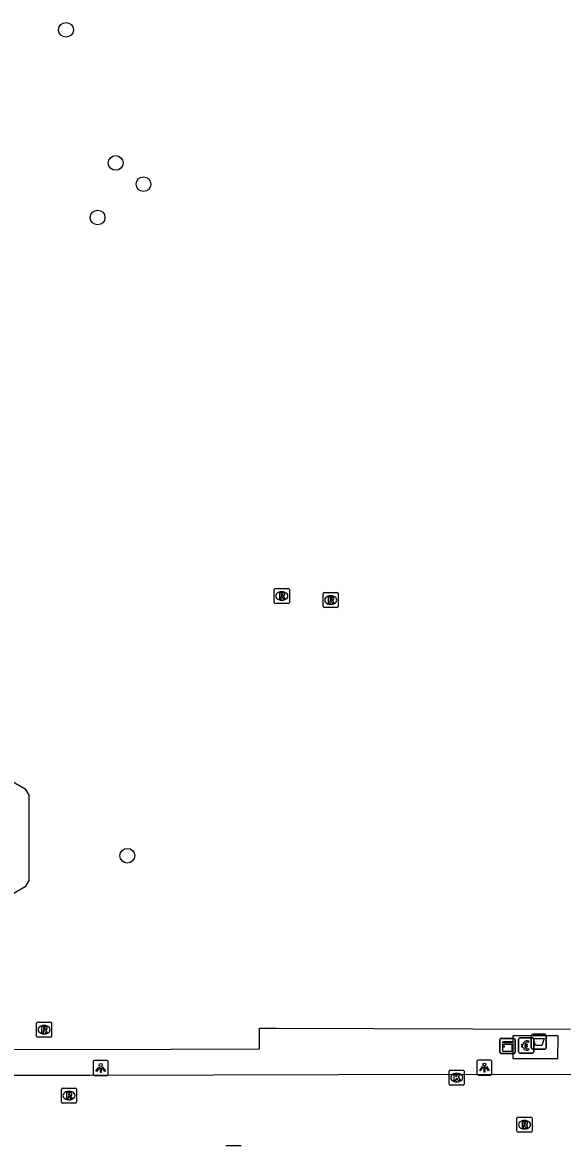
# Model space of a CAD drawing. Extents: x 161477 to 163040, y 383680 to 384868.
# Drawn here: x 162435.8 to 162471.6, y 384558.6 to 384633.1 of the extents above; entities that cross this region are included whole.
import ezdxf

# ---------------------------------------------------------------- set-up
doc = ezdxf.new("R2010")
doc.units = 0
for name, color, linetype in [('IMGEO_Afvalbak', 7, 'Continuous'), ('IMGEO_Betaalautomaat', 7, 'Continuous'), ('IMGEO_Boom', 7, 'Continuous'), ('IMGEO_Kast', 7, 'Continuous'), ('IMGEO_Kolk', 7, 'Continuous'), ('IMGEO_Lichtpunt', 7, 'Continuous'), ('IMGEO_Pand', 7, 'Continuous'), ('IMGEO_Rijbaan_lokaal_open', 7, 'Continuous'), ('IMGEO_Rioolput', 7, 'Continuous'), ('IMGEO_Voetpad_open', 7, 'Continuous')]:
    doc.layers.add(name, color=color, linetype=linetype)

msp = doc.modelspace()

# ---------------------------------------------------------------- linework, layer by layer
at = {"layer": 'IMGEO_Afvalbak'}
for p, q in [((162469.495, 384565.1), (162469.495, 384565.9)), ((162469.495, 384565.9), (162469.495, 384565.1)), ((162469.595, 384566), (162470.385, 384566)), ((162470.385, 384566), (162469.595, 384566)), ((162470.485, 384565.9), (162470.485, 384565.1)), ((162470.485, 384565.1), (162470.485, 384565.9)), ((162470.385, 384565), (162469.595, 384565)), ((162469.595, 384565), (162470.385, 384565))]:
    msp.add_line(p, q, dxfattribs=at)
msp.add_lwpolyline([(162469.638, 384565.714), (162470.342, 384565.714), (162470.193, 384565.244), (162469.787, 384565.244), (162469.638, 384565.714)], dxfattribs=at)
for centre, start, end in [((162469.595, 384565.9), 90, 180), ((162469.595, 384565.9), 90, 180), ((162470.385, 384565.9), 0, 90), ((162470.385, 384565.9), 360, 90), ((162469.595, 384565.1), 180, 270), ((162469.595, 384565.1), 180, 270), ((162470.385, 384565.1), 270, 0), ((162470.385, 384565.1), 270, 0)]:
    msp.add_arc(centre, 0.1, start, end, dxfattribs=at)
at = {"layer": 'IMGEO_Betaalautomaat'}
for p, q in [((162468.735, 384565.749), (162469.576, 384565.749)), ((162469.576, 384565.749), (162468.735, 384565.749)), ((162468.66, 384564.825), (162468.66, 384565.666)), ((162468.66, 384565.666), (162468.66, 384564.825)), ((162468.943, 384565.213), (162468.943, 384565.281)), ((162469.064, 384565.281), (162469.064, 384565.213)), ((162469.322, 384565.554), (162469.305, 384565.454)), ((162469.309, 384565.048), (162469.331, 384564.961)), ((162469.659, 384565.675), (162469.659, 384564.834)), ((162469.659, 384564.834), (162469.659, 384565.675)), ((162469.585, 384564.75), (162468.744, 384564.75)), ((162468.744, 384564.75), (162469.585, 384564.75))]:
    msp.add_line(p, q, dxfattribs=at)
for points in [[(162468.943, 384565.281), (162468.874, 384565.281), (162468.874, 384565.35), (162468.953, 384565.35)], [(162468.948, 384565.144), (162468.874, 384565.144), (162468.874, 384565.213), (162468.943, 384565.213)], [(162469.075, 384565.35), (162469.222, 384565.35), (162469.222, 384565.281), (162469.064, 384565.281)], [(162469.064, 384565.213), (162469.222, 384565.213), (162469.222, 384565.144), (162469.078, 384565.144)]]:
    msp.add_lwpolyline(points, dxfattribs=at)
for centre, radius, start, end in [((162468.738, 384565.672), 0.0779, 92.4484, 184.28452), ((162468.738, 384565.672), 0.0779, 92.4484, 184.28452), ((162469.582, 384565.672), 0.0779, 2.4484, 94.28452), ((162469.582, 384565.672), 0.0779, 2.4484, 94.28452), ((162469.209, 384565.199), 0.267, 191.80956, 297.03891), ((162469.236, 384565.274), 0.293, 73.01398, 165.01395), ((162469.242, 384565.287), 0.179, 69.32359, 159.56827), ((162469.242, 384565.214), 0.179, 202.76249, 291.86925), ((162468.738, 384564.828), 0.0779, 182.4484, 274.28452), ((162468.738, 384564.828), 0.0779, 182.4484, 274.28452), ((162469.582, 384564.828), 0.0779, 272.4484, 4.28452), ((162469.582, 384564.828), 0.0779, 272.4484, 4.28452)]:
    msp.add_arc(centre, radius, start, end, dxfattribs=at)
at = {"layer": 'IMGEO_Boom'}
for centre in [(162438.69, 384632.58), (162441.98, 384623.76), (162443.82, 384622.35), (162440.78, 384620.14), (162442.75, 384577.83)]:
    msp.add_circle(centre, 0.489, dxfattribs=at)
at = {"layer": 'IMGEO_Kast'}
for p, q in [((162467.495, 384565.72), (162468.336, 384565.72)), ((162468.336, 384565.72), (162467.495, 384565.72)), ((162467.42, 384564.795), (162467.42, 384565.636)), ((162467.42, 384565.636), (162467.42, 384564.795)), ((162468.42, 384565.645), (162468.42, 384564.804)), ((162468.42, 384564.804), (162468.42, 384565.645)), ((162468.345, 384564.72), (162467.504, 384564.72)), ((162467.504, 384564.72), (162468.345, 384564.72))]:
    msp.add_line(p, q, dxfattribs=at)
for points in [[(162467.615, 384565.51), (162468.215, 384565.51), (162468.215, 384565.425), (162467.615, 384565.425), (162467.615, 384565.51)], [(162467.615, 384565.335), (162468.215, 384565.335), (162468.215, 384564.846), (162467.615, 384564.846), (162467.615, 384565.335)]]:
    msp.add_lwpolyline(points, dxfattribs=at)
msp.add_circle((162467.699, 384565.184), 0.0377, dxfattribs=at)
for centre, start, end in [((162467.498, 384565.642), 92.4484, 184.28452), ((162467.498, 384565.642), 92.4484, 184.28452), ((162468.342, 384565.642), 2.4484, 94.28452), ((162468.342, 384565.642), 2.4484, 94.28452), ((162467.498, 384564.798), 182.4484, 274.28452), ((162467.498, 384564.798), 182.4484, 274.28452), ((162468.342, 384564.798), 272.4484, 4.28452), ((162468.342, 384564.798), 272.4484, 4.28452)]:
    msp.add_arc(centre, 0.0779, start, end, dxfattribs=at)
at = {"layer": 'IMGEO_Kolk'}
for p, q in [((162464.061, 384562.696), (162464.061, 384563.548)), ((162464.136, 384563.622), (162464.988, 384563.622)), ((162465.062, 384563.548), (162465.062, 384562.696)), ((162464.572, 384562.842), (162464.547, 384562.842)), ((162464.549, 384563.402), (162464.574, 384563.402)), ((162464.988, 384562.622), (162464.136, 384562.622)), ((162449.355, 384558.619), (162450.207, 384558.619))]:
    msp.add_line(p, q, dxfattribs=at)
for points in [[(162464.061, 384562.696), (162464.061, 384563.548)], [(162464.136, 384563.622), (162464.988, 384563.622)], [(162465.062, 384563.548), (162465.062, 384562.696)], [(162464.382, 384563.322), (162464.505, 384563.322), (162464.505, 384563.171), (162464.635, 384563.322), (162464.799, 384563.322), (162464.653, 384563.171), (162464.806, 384562.922), (162464.654, 384562.922), (162464.569, 384563.086), (162464.505, 384563.019), (162464.505, 384562.922), (162464.382, 384562.922), (162464.382, 384563.322)], [(162464.988, 384562.622), (162464.136, 384562.622)], [(162449.355, 384558.619), (162450.207, 384558.619)]]:
    msp.add_lwpolyline(points, dxfattribs=at)
for centre, start, end in [((162464.138, 384563.546), 91.55205, 178.44795), ((162464.138, 384563.546), 91.55205, 178.44795), ((162464.986, 384563.546), 1.55205, 88.44795), ((162464.986, 384563.546), 1.55205, 88.44795), ((162464.138, 384562.698), 181.55205, 268.44795), ((162464.138, 384562.698), 181.55205, 268.44795), ((162464.986, 384562.698), 271.55205, 358.44795), ((162464.986, 384562.698), 271.55205, 358.44795), ((162449.357, 384558.543), 91.55205, 178.44795), ((162449.357, 384558.543), 91.55205, 178.44795), ((162450.205, 384558.543), 1.55205, 88.44795), ((162450.205, 384558.543), 1.55205, 88.44795)]:
    msp.add_arc(centre, 0.0765, start, end, dxfattribs=at)
for centre, major_axis, ratio, start_param, end_param in [((162464.548, 384563.122), (-0.387, 0.002), 0.722429, 4.712389, 7.853982), ((162464.573, 384563.122), (-0.39, 0.002), 0.717154, 1.570796, 4.712389)]:
    msp.add_ellipse(centre, major_axis=major_axis, ratio=ratio, start_param=start_param, end_param=end_param, dxfattribs=at)
at = {"layer": 'IMGEO_Lichtpunt'}
for p, q in [((162441.39, 384564.255), (162440.582, 384564.255)), ((162441.39, 384564.255), (162440.582, 384564.255)), ((162466.799, 384564.288), (162465.991, 384564.288)), ((162466.799, 384564.288), (162465.991, 384564.288)), ((162440.488, 384564.16), (162440.488, 384563.353)), ((162440.488, 384564.16), (162440.488, 384563.353)), ((162441.484, 384563.353), (162441.484, 384564.16)), ((162441.484, 384563.353), (162441.484, 384564.16)), ((162465.897, 384564.193), (162465.897, 384563.386)), ((162465.897, 384564.193), (162465.897, 384563.386)), ((162466.893, 384563.386), (162466.893, 384564.193)), ((162466.893, 384563.386), (162466.893, 384564.193)), ((162440.582, 384563.259), (162441.39, 384563.259)), ((162440.582, 384563.259), (162441.39, 384563.259)), ((162465.991, 384563.292), (162466.799, 384563.292)), ((162465.991, 384563.292), (162466.799, 384563.292))]:
    msp.add_line(p, q, dxfattribs=at)
for points in [[(162440.862, 384563.824), (162440.901, 384563.796), (162440.713, 384563.534), (162440.675, 384563.561), (162440.862, 384563.824)], [(162440.964, 384563.776), (162441.011, 384563.776), (162441.011, 384563.454), (162440.964, 384563.454), (162440.964, 384563.776)], [(162441.074, 384563.796), (162441.112, 384563.823), (162441.299, 384563.561), (162441.26, 384563.533), (162441.074, 384563.796)], [(162466.271, 384563.857), (162466.31, 384563.829), (162466.122, 384563.567), (162466.084, 384563.594), (162466.271, 384563.857)], [(162466.373, 384563.809), (162466.42, 384563.809), (162466.42, 384563.487), (162466.373, 384563.487), (162466.373, 384563.809)], [(162466.483, 384563.829), (162466.521, 384563.856), (162466.708, 384563.594), (162466.669, 384563.566), (162466.483, 384563.829)]]:
    msp.add_lwpolyline(points, dxfattribs=at)
for centre in [(162440.987, 384563.958), (162466.396, 384563.991)]:
    msp.add_circle(centre, 0.0994, dxfattribs=at)
for centre, start, end in [((162440.582, 384564.16), 90, 180), ((162440.582, 384564.16), 90, 180), ((162441.39, 384564.16), 0, 90), ((162441.39, 384564.16), 0, 90), ((162465.991, 384564.193), 90, 180), ((162465.991, 384564.193), 90, 180), ((162466.799, 384564.193), 0, 90), ((162466.799, 384564.193), 0, 90), ((162440.582, 384563.353), 180, 270), ((162440.582, 384563.353), 180, 270), ((162441.39, 384563.353), 270, 0), ((162441.39, 384563.353), 270, 360), ((162465.991, 384563.386), 180, 270), ((162465.991, 384563.386), 180, 270), ((162466.799, 384563.386), 270, 0), ((162466.799, 384563.386), 270, 360)]:
    msp.add_arc(centre, 0.0946, start, end, dxfattribs=at)
at = {"layer": 'IMGEO_Pand'}
msp.add_lwpolyline([(162435.981, 384582.275), (162436.233, 384581.856), (162436.236, 384576.181), (162435.987, 384575.76), (162431.076, 384572.908), (162430.586, 384572.919), (162425.673, 384575.743), (162425.436, 384576.172), (162425.452, 384581.872), (162425.59, 384582.19), (162430.723, 384585.113), (162431.06, 384585.119), (162435.981, 384582.275)], dxfattribs=at)
at = {"layer": 'IMGEO_Rijbaan_lokaal_open'}
msp.add_lwpolyline([(162425.583, 384563.289), (162440.262, 384563.282), (162456.714, 384563.326), (162472.119, 384563.354)], dxfattribs=at)
at = {"layer": 'IMGEO_Rioolput'}
for p, q in [((162452.479, 384594.624), (162452.479, 384595.476)), ((162452.554, 384595.55), (162453.406, 384595.55)), ((162453.48, 384595.476), (162453.48, 384594.624)), ((162452.99, 384594.77), (162452.965, 384594.77)), ((162452.967, 384595.33), (162452.992, 384595.33)), ((162455.719, 384594.354), (162455.719, 384595.206)), ((162455.794, 384595.28), (162456.646, 384595.28)), ((162456.207, 384595.06), (162456.232, 384595.06)), ((162456.72, 384595.206), (162456.72, 384594.354)), ((162453.406, 384594.55), (162452.554, 384594.55)), ((162456.646, 384594.28), (162455.794, 384594.28)), ((162456.23, 384594.5), (162456.205, 384594.5)), ((162436.739, 384565.874), (162436.739, 384566.726)), ((162436.814, 384566.8), (162437.666, 384566.8)), ((162437.227, 384566.58), (162437.252, 384566.58)), ((162437.74, 384566.726), (162437.74, 384565.874)), ((162437.666, 384565.8), (162436.814, 384565.8)), ((162437.25, 384566.02), (162437.225, 384566.02)), ((162438.389, 384561.504), (162438.389, 384562.356)), ((162438.464, 384562.43), (162439.316, 384562.43)), ((162438.877, 384562.21), (162438.902, 384562.21)), ((162439.39, 384562.356), (162439.39, 384561.504)), ((162439.316, 384561.43), (162438.464, 384561.43)), ((162438.9, 384561.65), (162438.875, 384561.65)), ((162468.624, 384560.5), (162469.476, 384560.5)), ((162468.549, 384559.574), (162468.549, 384560.426)), ((162469.037, 384560.28), (162469.062, 384560.28)), ((162469.55, 384560.426), (162469.55, 384559.574)), ((162469.476, 384559.5), (162468.624, 384559.5)), ((162469.06, 384559.72), (162469.035, 384559.72))]:
    msp.add_line(p, q, dxfattribs=at)
for points in [[(162452.479, 384594.624), (162452.479, 384595.476)], [(162452.554, 384595.55), (162453.406, 384595.55)], [(162453.48, 384595.476), (162453.48, 384594.624)], [(162453.068, 384595.248), (162452.816, 384595.25), (162452.816, 384594.85)], [(162452.816, 384594.85), (162452.94, 384594.85), (162452.94, 384595.012), (162452.951, 384595.012)], [(162452.994, 384595.169), (162452.94, 384595.169), (162452.94, 384595.088)], [(162452.94, 384595.088), (162452.992, 384595.088)], [(162452.998, 384594.983), (162453.069, 384594.85), (162453.209, 384594.85), (162453.144, 384594.976)], [(162455.719, 384594.354), (162455.719, 384595.206)], [(162455.794, 384595.28), (162456.646, 384595.28)], [(162456.308, 384594.978), (162456.056, 384594.98), (162456.056, 384594.58)], [(162456.056, 384594.58), (162456.18, 384594.58), (162456.18, 384594.742), (162456.191, 384594.742)], [(162456.234, 384594.899), (162456.18, 384594.899), (162456.18, 384594.818)], [(162456.18, 384594.818), (162456.232, 384594.818)], [(162456.72, 384595.206), (162456.72, 384594.354)], [(162453.406, 384594.55), (162452.554, 384594.55)], [(162456.646, 384594.28), (162455.794, 384594.28)], [(162456.238, 384594.713), (162456.309, 384594.58), (162456.449, 384594.58), (162456.384, 384594.706)], [(162436.739, 384565.874), (162436.739, 384566.726)], [(162436.814, 384566.8), (162437.666, 384566.8)], [(162437.328, 384566.498), (162437.076, 384566.5), (162437.076, 384566.1)], [(162437.74, 384566.726), (162437.74, 384565.874)], [(162437.666, 384565.8), (162436.814, 384565.8)], [(162437.076, 384566.1), (162437.2, 384566.1), (162437.2, 384566.262), (162437.211, 384566.262)], [(162437.254, 384566.419), (162437.2, 384566.419), (162437.2, 384566.338)], [(162437.2, 384566.338), (162437.252, 384566.338)], [(162437.258, 384566.233), (162437.329, 384566.1), (162437.469, 384566.1), (162437.404, 384566.226)], [(162438.389, 384561.504), (162438.389, 384562.356)], [(162438.464, 384562.43), (162439.316, 384562.43)], [(162438.978, 384562.128), (162438.726, 384562.13), (162438.726, 384561.73)], [(162438.904, 384562.049), (162438.85, 384562.049), (162438.85, 384561.968)], [(162438.85, 384561.968), (162438.902, 384561.968)], [(162439.39, 384562.356), (162439.39, 384561.504)], [(162439.316, 384561.43), (162438.464, 384561.43)], [(162438.726, 384561.73), (162438.85, 384561.73), (162438.85, 384561.892), (162438.861, 384561.892)], [(162438.908, 384561.863), (162438.979, 384561.73), (162439.119, 384561.73), (162439.054, 384561.856)], [(162468.624, 384560.5), (162469.476, 384560.5)], [(162468.549, 384559.574), (162468.549, 384560.426)], [(162469.138, 384560.198), (162468.886, 384560.2), (162468.886, 384559.8)], [(162468.886, 384559.8), (162469.01, 384559.8), (162469.01, 384559.962), (162469.021, 384559.962)], [(162469.064, 384560.119), (162469.01, 384560.119), (162469.01, 384560.038)], [(162469.01, 384560.038), (162469.062, 384560.038)], [(162469.068, 384559.933), (162469.139, 384559.8), (162469.279, 384559.8), (162469.214, 384559.926)], [(162469.55, 384560.426), (162469.55, 384559.574)], [(162469.476, 384559.5), (162468.624, 384559.5)]]:
    msp.add_lwpolyline(points, dxfattribs=at)
for centre, radius, start, end in [((162452.556, 384595.474), 0.0765, 91.55205, 178.44795), ((162452.556, 384595.474), 0.0765, 91.55205, 178.44795), ((162453.404, 384595.474), 0.0765, 1.55205, 88.44795), ((162453.404, 384595.474), 0.0765, 1.55205, 88.44795), ((162452.95, 384594.959), 0.0533, 26.02933, 88.69889), ((162452.976, 384595.277), 0.19, 274.7715, 282.96867), ((162453, 384595.073), 0.0964, 77.00612, 93.18647), ((162453.014, 384595.13), 0.0378, 276.66336, 79.67722), ((162453.067, 384595.138), 0.109, 350.36119, 89.41601), ((162453.065, 384595.138), 0.112, 277.58423, 350.98172), ((162453.049, 384594.923), 0.108, 29.51342, 73.79051), ((162455.796, 384595.204), 0.0765, 91.55205, 178.44795), ((162455.796, 384595.204), 0.0765, 91.55205, 178.44795), ((162456.19, 384594.689), 0.0533, 26.02933, 88.69889), ((162456.216, 384595.007), 0.19, 274.7715, 282.96867), ((162456.24, 384594.803), 0.0964, 77.00612, 93.18647), ((162456.254, 384594.86), 0.0378, 276.66336, 79.67722), ((162456.307, 384594.868), 0.109, 350.36119, 89.41601), ((162456.305, 384594.868), 0.112, 277.58423, 350.98172), ((162456.289, 384594.653), 0.108, 29.51342, 73.79051), ((162456.644, 384595.204), 0.0765, 1.55205, 88.44795), ((162456.644, 384595.204), 0.0765, 1.55205, 88.44795), ((162452.556, 384594.626), 0.0765, 181.55205, 268.44795), ((162452.556, 384594.626), 0.0765, 181.55205, 268.44795), ((162453.404, 384594.626), 0.0765, 271.55205, 358.44795), ((162453.404, 384594.626), 0.0765, 271.55205, 358.44795), ((162455.796, 384594.356), 0.0765, 181.55205, 268.44795), ((162455.796, 384594.356), 0.0765, 181.55205, 268.44795), ((162456.644, 384594.356), 0.0765, 271.55205, 358.44795), ((162456.644, 384594.356), 0.0765, 271.55205, 358.44795), ((162436.816, 384566.724), 0.0765, 91.55205, 178.44795), ((162436.816, 384566.724), 0.0765, 91.55205, 178.44795), ((162437.327, 384566.388), 0.109, 350.36119, 89.41601), ((162437.664, 384566.724), 0.0765, 1.55205, 88.44795), ((162437.664, 384566.724), 0.0765, 1.55205, 88.44795), ((162436.816, 384565.876), 0.0765, 181.55205, 268.44795), ((162436.816, 384565.876), 0.0765, 181.55205, 268.44795), ((162437.21, 384566.209), 0.0533, 26.02933, 88.69889), ((162437.236, 384566.527), 0.19, 274.7715, 282.96867), ((162437.26, 384566.323), 0.0964, 77.00612, 93.18647), ((162437.274, 384566.38), 0.0378, 276.66336, 79.67722), ((162437.325, 384566.388), 0.112, 277.58423, 350.98172), ((162437.309, 384566.173), 0.108, 29.51342, 73.79051), ((162437.664, 384565.876), 0.0765, 271.55205, 358.44795), ((162437.664, 384565.876), 0.0765, 271.55205, 358.44795), ((162438.466, 384562.354), 0.0765, 91.55205, 178.44795), ((162438.466, 384562.354), 0.0765, 91.55205, 178.44795), ((162438.886, 384562.157), 0.19, 274.7715, 282.96867), ((162438.91, 384561.953), 0.0964, 77.00612, 93.18647), ((162438.924, 384562.01), 0.0378, 276.66336, 79.67722), ((162438.977, 384562.018), 0.109, 350.36119, 89.41601), ((162438.975, 384562.018), 0.112, 277.58423, 350.98172), ((162439.314, 384562.354), 0.0765, 1.55205, 88.44795), ((162439.314, 384562.354), 0.0765, 1.55205, 88.44795), ((162438.466, 384561.506), 0.0765, 181.55205, 268.44795), ((162438.466, 384561.506), 0.0765, 181.55205, 268.44795), ((162438.86, 384561.839), 0.0533, 26.02933, 88.69889), ((162438.959, 384561.803), 0.108, 29.51342, 73.79051), ((162439.314, 384561.506), 0.0765, 271.55205, 358.44795), ((162439.314, 384561.506), 0.0765, 271.55205, 358.44795), ((162468.626, 384560.424), 0.0765, 91.55205, 178.44795), ((162468.626, 384560.424), 0.0765, 91.55205, 178.44795), ((162469.474, 384560.424), 0.0765, 1.55205, 88.44795), ((162469.474, 384560.424), 0.0765, 1.55205, 88.44795), ((162469.02, 384559.909), 0.0533, 26.02933, 88.69889), ((162469.046, 384560.227), 0.19, 274.7715, 282.96867), ((162469.07, 384560.023), 0.0964, 77.00612, 93.18647), ((162469.084, 384560.08), 0.0378, 276.66336, 79.67722), ((162469.137, 384560.088), 0.109, 350.36119, 89.41601), ((162469.135, 384560.088), 0.112, 277.58423, 350.98172), ((162469.119, 384559.873), 0.108, 29.51342, 73.79051), ((162468.626, 384559.576), 0.0765, 181.55205, 268.44795), ((162468.626, 384559.576), 0.0765, 181.55205, 268.44795), ((162469.474, 384559.576), 0.0765, 271.55205, 358.44795), ((162469.474, 384559.576), 0.0765, 271.55205, 358.44795)]:
    msp.add_arc(centre, radius, start, end, dxfattribs=at)
for centre, major_axis, ratio, start_param, end_param in [((162452.966, 384595.05), (-0.387, 0.002), 0.722429, 4.712389, 7.853982), ((162452.991, 384595.05), (-0.39, 0.002), 0.717154, 1.570796, 4.712389), ((162456.206, 384594.78), (-0.387, 0.002), 0.722429, 4.712389, 7.853982), ((162456.231, 384594.78), (-0.39, 0.002), 0.717154, 1.570796, 4.712389), ((162437.226, 384566.3), (-0.387, 0.002), 0.722429, 4.712389, 7.853982), ((162437.251, 384566.3), (-0.39, 0.002), 0.717154, 1.570796, 4.712389), ((162438.876, 384561.93), (-0.387, 0.002), 0.722429, 4.712389, 7.853982), ((162438.901, 384561.93), (-0.39, 0.002), 0.717154, 1.570796, 4.712389), ((162469.036, 384560), (-0.387, 0.002), 0.722429, 4.712389, 7.853982), ((162469.061, 384560), (-0.39, 0.002), 0.717154, 1.570796, 4.712389)]:
    msp.add_ellipse(centre, major_axis=major_axis, ratio=ratio, start_param=start_param, end_param=end_param, dxfattribs=at)
at = {"layer": 'IMGEO_Voetpad_open'}
for points in [[(162426.292, 384564.982), (162445.627, 384565.019), (162451.494, 384565.031), (162451.496, 384565.447), (162451.499, 384566.409), (162452.612, 384566.404), (162472.084, 384566.323)], [(162471.271, 384565.9), (162468.277, 384565.889), (162468.271, 384564.382), (162471.265, 384564.393), (162471.271, 384565.9)]]:
    msp.add_lwpolyline(points, dxfattribs=at)

doc.saveas('drawing.dxf')
